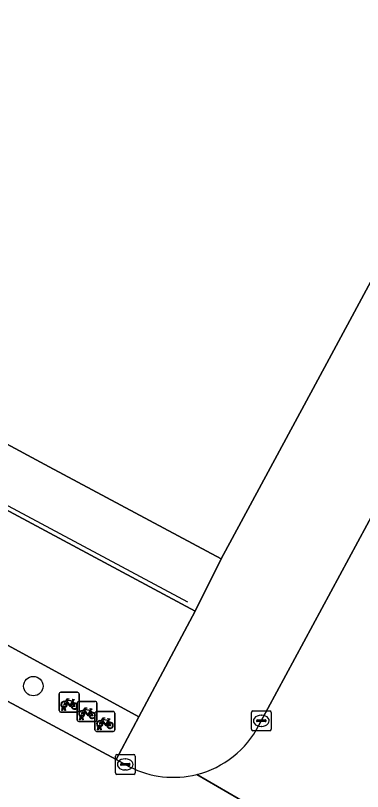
# Model space of a CAD drawing. Extents: x 159489 to 160304, y 383825 to 384531.
# Drawn here: x 159992.1 to 160009.62, y 384109.44 to 384148.67 of the extents above; entities that cross this region are included whole.
import ezdxf

# ---------------------------------------------------------------- set-up
doc = ezdxf.new("R2010")
doc.units = 0
for name, color, linetype in [('IMGEO_Boom', 7, 'Continuous'), ('IMGEO_Fietsenrek', 7, 'Continuous'), ('IMGEO_Kolk', 7, 'Continuous'), ('IMGEO_Lijnafwatering', 7, 'Continuous'), ('IMGEO_Pand', 7, 'Continuous'), ('IMGEO_Rijbaan_lokaal_gesloten', 7, 'Continuous'), ('IMGEO_Voetpad_open', 7, 'Continuous')]:
    doc.layers.add(name, color=color, linetype=linetype)

msp = doc.modelspace()

# ---------------------------------------------------------------- linework, layer by layer
at = {"layer": 'IMGEO_Boom'}
msp.add_circle((159992.999, 384114.768), 0.489, dxfattribs=at)
at = {"layer": 'IMGEO_Fietsenrek'}
for p, q in [((159994.307, 384113.53), (159994.307, 384114.371)), ((159994.307, 384114.371), (159994.307, 384113.53)), ((159994.382, 384114.455), (159995.223, 384114.455)), ((159995.223, 384114.455), (159994.382, 384114.455)), ((159995.307, 384114.38), (159995.307, 384113.539)), ((159995.307, 384113.539), (159995.307, 384114.38)), ((159994.994, 384114.004), (159995.03, 384113.909)), ((159995.283, 384113.986), (159996.124, 384113.986)), ((159996.124, 384113.986), (159995.283, 384113.986)), ((159994.434, 384113.539), (159994.473, 384113.699)), ((159994.468, 384113.539), (159994.434, 384113.539)), ((159994.503, 384113.687), (159994.468, 384113.539)), ((159994.545, 384113.711), (159994.544, 384113.715)), ((159994.586, 384113.539), (159994.552, 384113.681)), ((159994.576, 384113.722), (159994.577, 384113.715)), ((159994.584, 384113.685), (159994.619, 384113.539)), ((159994.619, 384113.539), (159994.586, 384113.539)), ((159995.208, 384113.061), (159995.208, 384113.902)), ((159995.208, 384113.902), (159995.208, 384113.061)), ((159995.895, 384113.535), (159995.931, 384113.44)), ((159996.208, 384113.911), (159996.208, 384113.07)), ((159996.208, 384113.07), (159996.208, 384113.911)), ((159995.232, 384113.455), (159994.391, 384113.455)), ((159994.391, 384113.455), (159995.232, 384113.455)), ((159995.335, 384113.07), (159995.374, 384113.23)), ((159995.404, 384113.218), (159995.369, 384113.07)), ((159995.446, 384113.242), (159995.445, 384113.246)), ((159995.487, 384113.07), (159995.453, 384113.212)), ((159995.477, 384113.253), (159995.478, 384113.246)), ((159995.485, 384113.216), (159995.52, 384113.07)), ((159996.111, 384112.555), (159996.111, 384113.396)), ((159996.111, 384113.396), (159996.111, 384112.555)), ((159996.186, 384113.48), (159997.027, 384113.48)), ((159997.027, 384113.48), (159996.186, 384113.48)), ((159997.111, 384113.405), (159997.111, 384112.564)), ((159997.111, 384112.564), (159997.111, 384113.405)), ((159996.133, 384112.986), (159995.292, 384112.986)), ((159995.292, 384112.986), (159996.133, 384112.986)), ((159995.369, 384113.07), (159995.335, 384113.07)), ((159995.52, 384113.07), (159995.487, 384113.07)), ((159996.38, 384112.747), (159996.381, 384112.74)), ((159996.798, 384113.029), (159996.834, 384112.934)), ((159997.036, 384112.48), (159996.195, 384112.48)), ((159996.195, 384112.48), (159997.036, 384112.48)), ((159996.238, 384112.564), (159996.277, 384112.724)), ((159996.272, 384112.564), (159996.238, 384112.564)), ((159996.307, 384112.712), (159996.272, 384112.564)), ((159996.349, 384112.736), (159996.348, 384112.74)), ((159996.39, 384112.564), (159996.356, 384112.706)), ((159996.388, 384112.71), (159996.423, 384112.564)), ((159996.423, 384112.564), (159996.39, 384112.564))]:
    msp.add_line(p, q, dxfattribs=at)
for points in [[(159994.641, 384113.929), (159994.589, 384113.839), (159994.549, 384113.814), (159994.55, 384113.861), (159994.605, 384113.955)], [(159994.62, 384113.981), (159994.715, 384114.145), (159994.801, 384114.131), (159994.803, 384114.122), (159994.747, 384114.111), (159994.72, 384114.066), (159994.976, 384114.025)], [(159994.916, 384113.737), (159994.866, 384113.737), (159994.675, 384113.988), (159994.656, 384113.956)], [(159994.963, 384114), (159994.706, 384114.041), (159994.689, 384114.012), (159994.856, 384113.792), (159994.963, 384114)], [(159995.011, 384113.902), (159994.981, 384113.979), (159994.872, 384113.761), (159994.915, 384113.761)], [(159994.976, 384114.025), (159995.001, 384114.074), (159994.995, 384114.078), (159994.972, 384114.082), (159994.96, 384114.089), (159994.959, 384114.092), (159994.961, 384114.097), (159995.056, 384114.082), (159995.058, 384114.072), (159995.048, 384114.059), (159995.036, 384114.053), (159995.022, 384114.059), (159994.994, 384114.004)], [(159994.945, 384113.761), (159995.065, 384113.76), (159995.021, 384113.874)], [(159995.041, 384113.881), (159995.096, 384113.736), (159994.946, 384113.736)], [(159995.521, 384113.512), (159995.616, 384113.676), (159995.702, 384113.662), (159995.704, 384113.653), (159995.648, 384113.642), (159995.621, 384113.597), (159995.877, 384113.556)], [(159995.864, 384113.531), (159995.607, 384113.572), (159995.59, 384113.543), (159995.757, 384113.323), (159995.864, 384113.531)], [(159995.877, 384113.556), (159995.902, 384113.605), (159995.896, 384113.609), (159995.873, 384113.613), (159995.861, 384113.62), (159995.86, 384113.623), (159995.862, 384113.628), (159995.957, 384113.613), (159995.959, 384113.603), (159995.949, 384113.59), (159995.937, 384113.584), (159995.923, 384113.59), (159995.895, 384113.535)], [(159995.542, 384113.46), (159995.49, 384113.37), (159995.45, 384113.345), (159995.451, 384113.392), (159995.506, 384113.486)], [(159995.817, 384113.268), (159995.767, 384113.268), (159995.576, 384113.519), (159995.557, 384113.487)], [(159995.912, 384113.433), (159995.882, 384113.51), (159995.773, 384113.292), (159995.816, 384113.292)], [(159995.846, 384113.292), (159995.966, 384113.291), (159995.922, 384113.405)], [(159995.942, 384113.412), (159995.997, 384113.267), (159995.847, 384113.267)], [(159996.424, 384113.006), (159996.519, 384113.17), (159996.605, 384113.156), (159996.607, 384113.147), (159996.551, 384113.136), (159996.524, 384113.091), (159996.78, 384113.05)], [(159996.445, 384112.954), (159996.393, 384112.864), (159996.353, 384112.839), (159996.354, 384112.886), (159996.409, 384112.98)], [(159996.72, 384112.762), (159996.67, 384112.762), (159996.479, 384113.013), (159996.46, 384112.981)], [(159996.767, 384113.025), (159996.51, 384113.066), (159996.493, 384113.037), (159996.66, 384112.817), (159996.767, 384113.025)], [(159996.815, 384112.927), (159996.785, 384113.004), (159996.676, 384112.786), (159996.719, 384112.786)], [(159996.749, 384112.786), (159996.869, 384112.785), (159996.825, 384112.899)], [(159996.845, 384112.906), (159996.9, 384112.761), (159996.75, 384112.761)], [(159996.78, 384113.05), (159996.805, 384113.099), (159996.799, 384113.103), (159996.776, 384113.107), (159996.764, 384113.114), (159996.763, 384113.117), (159996.765, 384113.122), (159996.86, 384113.107), (159996.862, 384113.097), (159996.852, 384113.084), (159996.84, 384113.078), (159996.826, 384113.084), (159996.798, 384113.029)]]:
    msp.add_lwpolyline(points, dxfattribs=at)
for centre, radius, start, end in [((159994.385, 384114.377), 0.0779, 92.4484, 184.2845), ((159994.385, 384114.377), 0.0779, 92.4484, 184.2845), ((159995.229, 384114.377), 0.0779, 2.4484, 94.2845), ((159995.229, 384114.377), 0.0779, 2.4484, 94.2845), ((159994.547, 384113.84), 0.159, 62.6766, 242.1369), ((159994.547, 384113.84), 0.129, 63.3192, 238.903), ((159994.547, 384113.84), 0.129, 283.6043, 43.4302), ((159994.547, 384113.84), 0.159, 283.5766, 46.6042), ((159995.286, 384113.908), 0.0779, 92.4484, 184.2845), ((159995.286, 384113.908), 0.0779, 92.4484, 184.2845), ((159996.13, 384113.908), 0.0779, 2.4484, 94.2845), ((159996.13, 384113.908), 0.0779, 2.4484, 94.2845), ((159994.385, 384113.533), 0.0779, 182.4484, 274.2845), ((159994.385, 384113.533), 0.0779, 182.4484, 274.2845), ((159994.527, 384113.711), 0.0499, 12.8025, 158.6934), ((159994.547, 384113.84), 0.159, 253.9967, 271.7867), ((159994.527, 384113.711), 0.0174, 12.8025, 163.4502), ((159994.547, 384113.84), 0.129, 253.415, 269.0204), ((159995.074, 384113.756), 0.159, 113.3408, 178.3217), ((159995.074, 384113.756), 0.159, 187.0065, 105.7708), ((159995.074, 384113.756), 0.129, 113.923, 177.9556), ((159995.074, 384113.756), 0.129, 188.6715, 104.5883), ((159995.229, 384113.533), 0.0779, 272.4484, 4.2845), ((159995.229, 384113.533), 0.0779, 272.4484, 4.2845), ((159995.448, 384113.371), 0.159, 62.6766, 242.1369), ((159995.448, 384113.371), 0.129, 63.3192, 238.903), ((159995.428, 384113.242), 0.0499, 12.8025, 158.6934), ((159995.448, 384113.371), 0.159, 253.9967, 271.7867), ((159995.428, 384113.242), 0.0174, 12.8025, 163.4502), ((159995.448, 384113.371), 0.129, 253.415, 269.0204), ((159995.448, 384113.371), 0.129, 283.6043, 43.4302), ((159995.448, 384113.371), 0.159, 283.5766, 46.6042), ((159995.975, 384113.287), 0.159, 113.3408, 178.3217), ((159995.975, 384113.287), 0.159, 187.0065, 105.7708), ((159995.975, 384113.287), 0.129, 113.923, 177.9556), ((159995.975, 384113.287), 0.129, 188.6715, 104.5883), ((159996.189, 384113.402), 0.0779, 92.4484, 184.2845), ((159996.189, 384113.402), 0.0779, 92.4484, 184.2845), ((159997.033, 384113.402), 0.0779, 2.4484, 94.2845), ((159997.033, 384113.402), 0.0779, 2.4484, 94.2845), ((159995.286, 384113.064), 0.0779, 182.4484, 274.2845), ((159995.286, 384113.064), 0.0779, 182.4484, 274.2845), ((159996.13, 384113.064), 0.0779, 272.4484, 4.2845), ((159996.13, 384113.064), 0.0779, 272.4484, 4.2845), ((159996.351, 384112.865), 0.159, 62.6766, 242.1369), ((159996.351, 384112.865), 0.129, 63.3192, 238.903), ((159996.331, 384112.736), 0.0499, 12.8025, 158.6934), ((159996.331, 384112.736), 0.0174, 12.8025, 163.4502), ((159996.351, 384112.865), 0.129, 253.415, 269.0204), ((159996.351, 384112.865), 0.129, 283.6043, 43.4302), ((159996.351, 384112.865), 0.159, 283.5766, 46.6042), ((159996.878, 384112.781), 0.159, 113.3408, 178.3217), ((159996.878, 384112.781), 0.159, 187.0065, 105.7708), ((159996.878, 384112.781), 0.129, 113.923, 177.9556), ((159996.878, 384112.781), 0.129, 188.6715, 104.5883), ((159996.189, 384112.558), 0.0779, 182.4484, 274.2845), ((159996.189, 384112.558), 0.0779, 182.4484, 274.2845), ((159996.351, 384112.865), 0.159, 253.9967, 271.7867), ((159997.033, 384112.558), 0.0779, 272.4484, 4.2845), ((159997.033, 384112.558), 0.0779, 272.4484, 4.2845)]:
    msp.add_arc(centre, radius, start, end, dxfattribs=at)
at = {"layer": 'IMGEO_Kolk'}
for p, q in [((160004.01, 384112.587), (160004.01, 384113.439)), ((160004.085, 384113.513), (160004.937, 384113.513)), ((160004.498, 384113.293), (160004.523, 384113.293)), ((160005.011, 384113.439), (160005.011, 384112.587)), ((160004.269, 384113.007), (160004.269, 384113.019)), ((160004.707, 384112.97), (160004.309, 384112.97)), ((160004.312, 384113.056), (160004.71, 384113.056)), ((160004.753, 384113.019), (160004.753, 384113.007)), ((160004.937, 384112.513), (160004.085, 384112.513)), ((160004.521, 384112.733), (160004.496, 384112.733)), ((159997.142, 384110.381), (159997.142, 384111.233)), ((159997.217, 384111.307), (159998.069, 384111.307)), ((159998.143, 384111.233), (159998.143, 384110.381)), ((159997.401, 384110.801), (159997.401, 384110.813)), ((159997.444, 384110.85), (159997.842, 384110.85)), ((159997.63, 384111.087), (159997.655, 384111.087)), ((159997.885, 384110.813), (159997.885, 384110.801)), ((159997.839, 384110.764), (159997.441, 384110.764)), ((159997.653, 384110.527), (159997.628, 384110.527)), ((159998.069, 384110.307), (159997.217, 384110.307))]:
    msp.add_line(p, q, dxfattribs=at)
for points in [[(160004.01, 384112.587), (160004.01, 384113.439)], [(160004.085, 384113.513), (160004.937, 384113.513)], [(160005.011, 384113.439), (160005.011, 384112.587)], [(160004.937, 384112.513), (160004.085, 384112.513)], [(159997.142, 384110.381), (159997.142, 384111.233)], [(159997.217, 384111.307), (159998.069, 384111.307)], [(159998.143, 384111.233), (159998.143, 384110.381)], [(159998.069, 384110.307), (159997.217, 384110.307)]]:
    msp.add_lwpolyline(points, dxfattribs=at)
for centre, radius, start, end in [((160004.087, 384113.437), 0.0765, 91.552, 178.448), ((160004.087, 384113.437), 0.0765, 91.552, 178.448), ((160004.935, 384113.437), 0.0765, 1.552, 88.448), ((160004.935, 384113.437), 0.0765, 1.552, 88.448), ((160004.309, 384113.016), 0.0403, 85.8775, 175.7526), ((160004.306, 384113.006), 0.0366, 178.938, 274.7102), ((160004.71, 384113.013), 0.043, 264.8664, 352.4533), ((160004.714, 384113.018), 0.0386, 1.7309, 96.639), ((160004.087, 384112.589), 0.0765, 181.552, 268.448), ((160004.087, 384112.589), 0.0765, 181.552, 268.448), ((160004.935, 384112.589), 0.0765, 271.552, 358.448), ((160004.935, 384112.589), 0.0765, 271.552, 358.448), ((159997.219, 384111.231), 0.0765, 91.552, 178.448), ((159997.219, 384111.231), 0.0765, 91.552, 178.448), ((159998.067, 384111.231), 0.0765, 1.552, 88.448), ((159998.067, 384111.231), 0.0765, 1.552, 88.448), ((159997.441, 384110.81), 0.0403, 85.8775, 175.7526), ((159997.438, 384110.8), 0.0366, 178.938, 274.7102), ((159997.842, 384110.807), 0.043, 264.8664, 352.4533), ((159997.846, 384110.812), 0.0386, 1.7309, 96.639), ((159997.219, 384110.383), 0.0765, 181.552, 268.448), ((159997.219, 384110.383), 0.0765, 181.552, 268.448), ((159998.067, 384110.383), 0.0765, 271.552, 358.448), ((159998.067, 384110.383), 0.0765, 271.552, 358.448)]:
    msp.add_arc(centre, radius, start, end, dxfattribs=at)
for centre, major_axis, ratio, start_param, end_param in [((160004.497, 384113.013), (-0.387, 0.002), 0.722429, 4.712389, 7.853982), ((160004.522, 384113.013), (-0.39, 0.002), 0.717154, 1.570796, 4.712389), ((159997.629, 384110.807), (-0.387, 0.002), 0.722429, 4.712389, 7.853982), ((159997.654, 384110.807), (-0.39, 0.002), 0.717154, 1.570796, 4.712389)]:
    msp.add_ellipse(centre, major_axis=major_axis, ratio=ratio, start_param=start_param, end_param=end_param, dxfattribs=at)
at = {"layer": 'IMGEO_Lijnafwatering'}
msp.add_lwpolyline([(159984.078, 384127.968), (160000.777, 384119.021)], dxfattribs=at)
at = {"layer": 'IMGEO_Pand'}
msp.add_lwpolyline([(159920.064, 384201.185), (159917.432, 384202.595), (159916.85, 384202.907), (159901.938, 384175.054), (159901.96, 384175.043), (159906.775, 384172.478), (159912.035, 384169.676), (159918.126, 384166.432), (159935.251, 384157.25), (159940.225, 384154.583), (159948.39, 384150.205), (159951.365, 384148.61), (159970.476, 384138.363), (159972.877, 384137.075), (159988.602, 384128.644), (159993.803, 384125.855), (160002.485, 384121.2), (160003.04, 384122.23), (160003.607, 384123.282), (160007.121, 384129.803), (160017.466, 384149)], close=True, dxfattribs=at)
at = {"layer": 'IMGEO_Rijbaan_lokaal_gesloten'}
msp.add_lwpolyline([(159910.698, 384167.182), (159905.438, 384169.984), (159900.602, 384172.559), (159897.742, 384167.217), (159991.549, 384116.926), (159998.32, 384113.209), (160001.178, 384118.557)], close=True, dxfattribs=at)
for points in [[(160041.08, 384153.45), (160032.238, 384164.549), (160031.923, 384163.839), (160027.563, 384155.781), (160004.39, 384112.796)], [(159972.01, 384118.346), (159992.857, 384107.129), (160004.646, 384100.256), (160004.847, 384100.149), (160006.255, 384099.394), (160009.085, 384105.756), (160001.256, 384110.303)], [(159997.86, 384110.693), (159997.184, 384111.056), (159989.868, 384114.987)], [(160001.256, 384110.303), (160009.085, 384105.756)]]:
    msp.add_lwpolyline(points, dxfattribs=at)
for centre, radius, start, end in [((160000.083, 384114.994), 4.836, 284.0413, 332.961), ((160000.074, 384114.994), 4.838, 242.7604, 284.1372)]:
    msp.add_arc(centre, radius, start, end, dxfattribs=at)
at = {"layer": 'IMGEO_Voetpad_open'}
for points in [[(159910.698, 384167.182), (160001.178, 384118.557), (160002.485, 384121.2), (159993.803, 384125.855), (159988.602, 384128.644)], [(160027.563, 384155.781), (160025.343, 384157.006), (160025.82, 384157.906), (160023.092, 384159.367), (160018.319, 384150.449), (160017.526, 384148.968), (160017.466, 384149), (160007.121, 384129.803), (160003.607, 384123.282), (160003.04, 384122.23), (160002.485, 384121.2), (160001.178, 384118.557), (159998.32, 384113.209), (159997.184, 384111.056), (159997.86, 384110.693)], [(160004.39, 384112.796), (160027.563, 384155.781)], [(159989.868, 384114.987), (159997.184, 384111.056), (159998.32, 384113.209), (159991.549, 384116.926)]]:
    msp.add_lwpolyline(points, dxfattribs=at)
for centre, radius, start, end in [((160000.083, 384114.994), 4.836, 284.0413, 332.961), ((160000.074, 384114.994), 4.838, 242.7604, 284.1372)]:
    msp.add_arc(centre, radius, start, end, dxfattribs=at)

doc.saveas('drawing.dxf')
